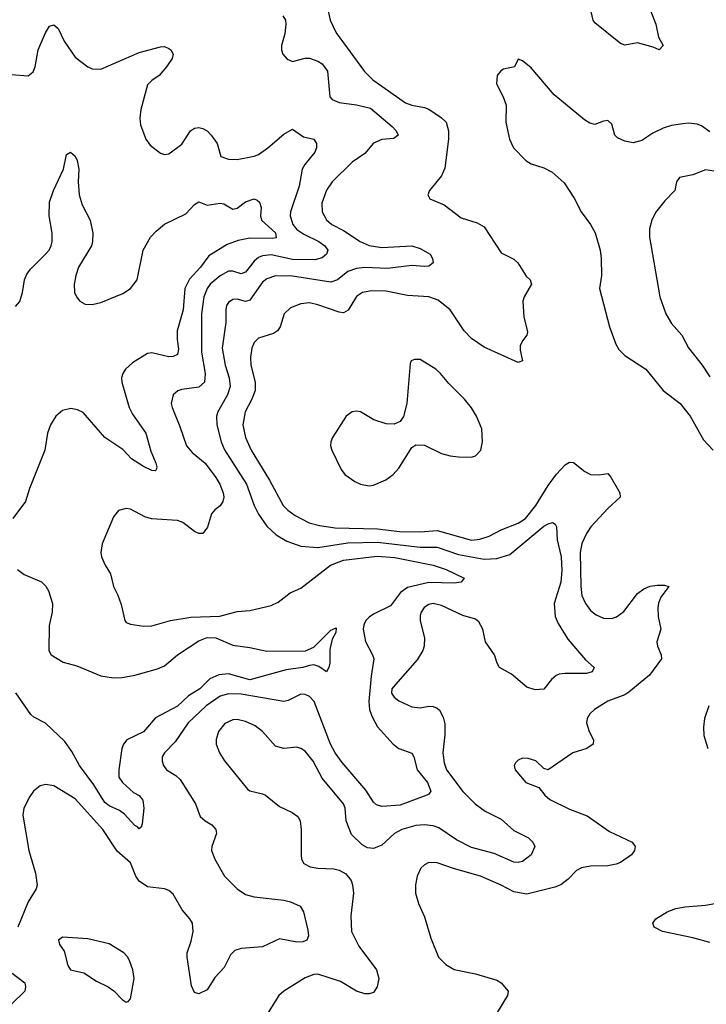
# Model space of a CAD drawing. Header units: inches. Extents: x 1834610 to 2027685, y 642842 to 774116.
# Tile 543 of 632: x 1973210 to 1976433, y 735289 to 739912. Entities that reach past the tile are written whole.
import ezdxf

# ---------------------------------------------------------------- set-up
doc = ezdxf.new("R2010")
doc.units = ezdxf.units.IN
doc.header["$MEASUREMENT"] = 0
doc.layers.add('B9773', color=7, linetype='Continuous')

msp = doc.modelspace()

# ---------------------------------------------------------------- linework, layer by layer
at = {"layer": 'B9773', "color": 5}
for points, elevation in [([(1974653.1, 739973.1), (1974667.3, 739910), (1974695, 739850), (1974828.9, 739668.9), (1974867.8, 739630), (1975021.4, 739521.4), (1975050, 739510.1), (1975110, 739499.1), (1975130, 739490.9), (1975190, 739450.9), (1975211.2, 739430), (1975222.4, 739390), (1975223.1, 739350), (1975205, 739215), (1975190, 739178.7), (1975134, 739110), (1975126, 739090), (1975134.9, 739070), (1975202.2, 739042.2), (1975282, 738982), (1975357.2, 738957.2), (1975390, 738938.3), (1975470, 738817.3), (1975530, 738787.2), (1975548.7, 738770), (1975587.8, 738707.8), (1975606.4, 738690), (1975612.8, 738670), (1975577.2, 738610), (1975571.1, 738590), (1975576.1, 738516.1), (1975593.8, 738446.2), (1975590.3, 738430), (1975570, 738404.5), (1975559.9, 738380.1), (1975559.6, 738359.6), (1975570.3, 738309.7), (1975550, 738301.6), (1975390, 738374.7), (1975330, 738414.5), (1975295.9, 738450), (1975229.8, 738550), (1975174.2, 738594.2), (1975130, 738611.1), (1975030, 738616.6), (1974930, 738636.6), (1974860.8, 738639.2), (1974819.5, 738630), (1974790, 738611.4), (1974752.3, 738547.7), (1974730, 738535.3), (1974710, 738537.8), (1974610, 738573.3), (1974570, 738582.7), (1974530, 738577.3), (1974481.2, 738558.8), (1974451.4, 738530), (1974432.4, 738470), (1974419.5, 738450), (1974401.8, 738438.2), (1974330, 738416.8), (1974310, 738396.3), (1974299.7, 738370), (1974293.1, 738326.9), (1974293.9, 738290), (1974315.1, 738210), (1974315.1, 738170), (1974299.8, 738130), (1974268.2, 738070), (1974257, 738010), (1974269.5, 737950), (1974295.8, 737890), (1974382.4, 737750), (1974446.2, 737630), (1974467.9, 737607.9), (1974503.2, 737583.2), (1974569.2, 737549.2), (1974616.7, 737536.8), (1974690, 737525.8), (1974890, 737520.9), (1974992.2, 737507.8), (1975090, 737506.3), (1975170, 737513.8), (1975330, 737468.2), (1975370, 737472.5), (1975414.1, 737485.9), (1975470, 737516.8), (1975550, 737546.9), (1975584.9, 737570), (1975633.1, 737630), (1975690, 737723.8), (1975730, 737777.7), (1975770, 737822), (1975790, 737834), (1975810, 737832.4), (1975863, 737790), (1975890, 737776), (1975930, 737774), (1975970, 737781.3), (1975984.2, 737764.2), (1976026.7, 737690), (1976028.4, 737670), (1975970, 737616.8), (1975890.3, 737530), (1975870, 737499.6), (1975848.4, 737451.6), (1975840.7, 737410), (1975843.3, 737250), (1975848.5, 737208.5), (1975865.2, 737170), (1975890, 737138), (1975916.5, 737116.5), (1975950, 737102), (1975990, 737100.7), (1976011.8, 737108.2), (1976046.6, 737133.4), (1976110, 737217), (1976140.1, 737239.9), (1976170, 737252), (1976202.7, 737257.3), (1976237.1, 737257.1), (1976257.1, 737250), (1976220.1, 737199.9), (1976208.3, 737171.6), (1976205.1, 737150), (1976207.7, 737110), (1976220.2, 737050), (1976201.3, 736990), (1976204.2, 736970), (1976220.7, 736930), (1976222.8, 736910), (1976165.8, 736834.2), (1976070, 736754.6), (1976050, 736741.2), (1975970, 736711.7), (1975907.7, 736672.3), (1975886.9, 736653.1), (1975873.8, 736630), (1975871.3, 736610), (1975883.6, 736570), (1975903.6, 736530), (1975901.1, 736510), (1975872.4, 736490), (1975806.4, 736470), (1975690, 736388.7), (1975670, 736395.3), (1975632.1, 736432.1), (1975596.9, 736443.1), (1975570, 736444), (1975550, 736435.3), (1975536.9, 736423.1), (1975531.3, 736410), (1975536, 736390), (1975586, 736330), (1975646, 736306), (1975674.8, 736270), (1975699.1, 736250), (1975790, 736205.5), (1975873.3, 736173.3), (1975979.3, 736099.3), (1976084.9, 736050), (1976099.3, 736030), (1976096.4, 736010), (1976082.4, 735990), (1976030, 735953.7), (1976010, 735946.6), (1975970, 735938.9), (1975890, 735937.1), (1975847.7, 735930), (1975823, 735917), (1975784, 735876), (1975750, 735849.8), (1975722, 735838), (1975590, 735805.4), (1975530, 735816), (1975470, 735848.6), (1975373.6, 735890), (1975245.6, 735925.6), (1975170, 735953.3), (1975130, 735954.3), (1975110, 735943.6), (1975092.8, 735927.2), (1975075.3, 735890), (1975067, 735850), (1975067, 735810), (1975081.3, 735761.3), (1975110, 735698.8), (1975139.5, 735599.5), (1975176.1, 735510), (1975210, 735476.1), (1975250, 735451.3), (1975350, 735431.2), (1975450, 735402.6), (1975470.4, 735390), (1975503, 735350), (1975499.3, 735330), (1975451.7, 735250)], 480), ([(1976166.3, 740000), (1976172.9, 739950), (1976196.5, 739890), (1976209, 739829), (1976230.3, 739790), (1976211.3, 739770), (1976183.1, 739783.1), (1976110, 739802.5), (1976050, 739792.3), (1976030, 739799.1), (1975910, 739896.9), (1975901.6, 739910), (1975887.1, 739970), (1975875.3, 740000)], 480), ([(1974445.5, 739930), (1974457.4, 739910), (1974459.6, 739890), (1974454.8, 739845.2), (1974439.3, 739790), (1974438, 739770), (1974445.5, 739750), (1974465.8, 739725.9), (1974490, 739715.5), (1974549.7, 739730.3), (1974570, 739730.3), (1974610, 739716.5), (1974630, 739704.6), (1974654.2, 739670), (1974666, 739550), (1974677.1, 739537.1), (1974710, 739523.5), (1974790, 739512.4), (1974856.4, 739496.4), (1974958, 739410), (1974976.5, 739390), (1974986.4, 739370), (1974966.4, 739353.6), (1974910, 739348.7), (1974870, 739332.3), (1974830, 739282.9), (1974770, 739242.9), (1974675.8, 739150), (1974649.6, 739110.5), (1974627.7, 739050), (1974630.2, 739010), (1974650, 738971.8), (1974674.9, 738950), (1974730, 738921.3), (1974807.2, 738870), (1974850, 738851.9), (1974910, 738841.6), (1975050.3, 738850.3), (1975090, 738838), (1975136.3, 738810), (1975147.3, 738790), (1975150.8, 738770), (1975130, 738755.1), (1975110, 738752.3), (1975050, 738757), (1974936.5, 738743.5), (1974830, 738747.7), (1974790, 738743.4), (1974750.1, 738729.9), (1974700.8, 738690), (1974670, 738679.6), (1974490, 738707.8), (1974410, 738709.3), (1974370, 738695), (1974350, 738678.6), (1974290, 738594), (1974270, 738589.1), (1974230, 738599.8), (1974210, 738598.4), (1974190, 738584.4), (1974181, 738570), (1974177.1, 738550), (1974176.6, 738490), (1974160.6, 738370), (1974174.2, 738290), (1974193.7, 738230), (1974198, 738190), (1974185.7, 738150), (1974139.1, 738070), (1974134.1, 738050), (1974134.8, 738010), (1974155.8, 737930), (1974171.8, 737891.8), (1974274.7, 737730), (1974310.5, 737630.5), (1974330, 737590.2), (1974370, 737533.4), (1974413, 737493), (1974463.9, 737463.9), (1974530, 737440.1), (1974610, 737433.7), (1974750, 737454.7), (1974890, 737458.2), (1975090, 737434.9), (1975170, 737434.4), (1975270, 737401.1), (1975390, 737379.3), (1975450, 737382.3), (1975510, 737401.1), (1975670, 737533), (1975690, 737545), (1975710.9, 737550.9), (1975722.8, 737542.8), (1975730.1, 737530.1), (1975733.4, 737470), (1975752, 737390), (1975755, 737325), (1975750.1, 737270), (1975718.4, 737170), (1975723, 737110), (1975737.2, 737077.2), (1975783.3, 737003.3), (1975866.4, 736906.4), (1975906.4, 736870), (1975897.1, 736850), (1975870, 736841.2), (1975770, 736842.2), (1975742.1, 736837.9), (1975728, 736832), (1975706.4, 736813.6), (1975670, 736768.3), (1975630, 736764.8), (1975590, 736778.2), (1975518.1, 736838.1), (1975462.2, 736870), (1975450.8, 736890), (1975439.3, 736930), (1975397.1, 736990), (1975383.8, 737050), (1975364.7, 737084.7), (1975350, 737096.4), (1975290, 737113.6), (1975190, 737161.8), (1975150, 737170.6), (1975130, 737165.3), (1975108.9, 737151.1), (1975093.8, 737130), (1975090, 737114), (1975089.3, 737089.3), (1975110.3, 737010), (1975109.2, 736970), (1975102.2, 736950), (1975074.8, 736905.2), (1974962.5, 736777.5), (1974957.2, 736770), (1974955, 736750), (1974967.5, 736730), (1974990, 736714), (1975050, 736686), (1975090, 736680.7), (1975130, 736688.2), (1975150, 736686.9), (1975170, 736679.6), (1975180.3, 736670), (1975197.1, 736637.1), (1975205, 736605), (1975205.7, 736554.3), (1975195.3, 736470), (1975202.4, 736422.4), (1975214, 736390), (1975290, 736288.2), (1975347.9, 736230), (1975394.8, 736194.8), (1975470, 736157.1), (1975530, 736104.9), (1975598, 736070), (1975619.3, 736050), (1975627.7, 736030), (1975610.7, 735990), (1975570, 735959.5), (1975550, 735953.6), (1975530, 735955.8), (1975436.3, 735996.3), (1975330, 736025.2), (1975261, 736061), (1975176.9, 736116.9), (1975150, 736126.5), (1975110, 736131.6), (1975070, 736128), (1975003.7, 736110), (1974969.2, 736090.8), (1974910, 736035.3), (1974870, 736019.8), (1974842.7, 736022.7), (1974817.4, 736037.4), (1974766.6, 736086.6), (1974742.7, 736150), (1974737.6, 736210), (1974729.7, 736230), (1974629.9, 736349.9), (1974587, 736430), (1974550, 736476.9), (1974530, 736489.7), (1974510, 736495.4), (1974450, 736489.7), (1974410, 736501.1), (1974349.8, 736570), (1974315.4, 736595.4), (1974270, 736616.8), (1974230, 736625.4), (1974210, 736624.1), (1974172.8, 736607.2), (1974142.1, 736570), (1974131.2, 736531.2), (1974131.2, 736510), (1974147.9, 736470), (1974171.7, 736431.7), (1974278.9, 736298.9), (1974290.3, 736290.3), (1974350, 736277), (1974364, 736270), (1974430, 736216.9), (1974489.2, 736189.2), (1974515.5, 736170), (1974526.4, 736150), (1974530.4, 736110), (1974530.4, 735990), (1974532.7, 735970), (1974543, 735950), (1974573.3, 735933.3), (1974610, 735927.1), (1974684.7, 735924.7), (1974710, 735918.3), (1974740.9, 735900.9), (1974765.3, 735870), (1974772.6, 735850), (1974776.5, 735810), (1974764, 735704), (1974767.2, 735630), (1974802, 735562), (1974884.4, 735450), (1974895.5, 735410), (1974887.7, 735370), (1974870, 735344.5), (1974850, 735337.6), (1974830, 735338), (1974790, 735349.8), (1974715.4, 735395.4), (1974610, 735429.7), (1974590, 735428.3), (1974550, 735412.4), (1974450, 735349.6), (1974426, 735330), (1974375.3, 735250)], 460), ([(1973170, 739654.8), (1973250, 739648.5), (1973272.7, 739667.3), (1973282, 739690), (1973296.8, 739770), (1973331.3, 739850), (1973350, 739881.6), (1973370, 739888), (1973390, 739870.6), (1973419, 739810), (1973470, 739736.4), (1973530, 739690.4), (1973550, 739680.3), (1973590, 739679.5), (1973770, 739757.4), (1973870, 739783.8), (1973890, 739785.5), (1973910, 739776.3), (1973918.8, 739770), (1973930.4, 739750.4), (1973924.9, 739730), (1973899.5, 739690), (1973864.9, 739650), (1973830, 739626), (1973810, 739605.6), (1973778.3, 739490), (1973774.3, 739450), (1973777.2, 739417.2), (1973802, 739350), (1973822.3, 739322.3), (1973870, 739284.9), (1973890, 739278), (1973910, 739282.4), (1973970, 739327.6), (1974010.7, 739389.3), (1974030, 739402.3), (1974050, 739405.5), (1974070, 739401.5), (1974090, 739390.3), (1974108.9, 739370), (1974136.5, 739330), (1974153.4, 739270), (1974190, 739257.4), (1974230, 739254.7), (1974310, 739270.2), (1974330, 739279.3), (1974374.2, 739310), (1974450, 739374.4), (1974490, 739397.1), (1974541.3, 739361.3), (1974590.6, 739350), (1974603.7, 739330), (1974602.8, 739310), (1974594.4, 739290), (1974547.6, 739232.4), (1974535, 739210), (1974522.3, 739130), (1974480.8, 739010), (1974479.2, 738990), (1974491.5, 738950), (1974510, 738926.7), (1974543.9, 738903.9), (1974614.4, 738870), (1974642.8, 738850), (1974656.5, 738830), (1974650.3, 738810), (1974630, 738794), (1974595.7, 738784.3), (1974490, 738786.1), (1974390, 738806.8), (1974350, 738802.8), (1974330, 738794.5), (1974310, 738778.4), (1974270, 738726.3), (1974250, 738717.9), (1974210, 738731.2), (1974190, 738730.5), (1974150, 738708.7), (1974104.5, 738670), (1974090.1, 738650), (1974073.8, 738610), (1974063.8, 738530), (1974063.1, 738350), (1974080.4, 738250), (1974076.9, 738210), (1974050, 738186.8), (1973970, 738175.4), (1973951.6, 738168.4), (1973930.3, 738149.7), (1973921.1, 738110), (1973924.6, 738090), (1973961.8, 738001.8), (1973992.4, 737910), (1974018.7, 737878.7), (1974080.6, 737830), (1974130, 737761.5), (1974149.3, 737730), (1974164.1, 737690), (1974167.2, 737670), (1974162.8, 737650), (1974150.2, 737629.8), (1974124.9, 737610), (1974109.3, 737590.7), (1974091.8, 737528.2), (1974070, 737499.3), (1974050, 737498.4), (1974030, 737508), (1973975.4, 737550), (1973950, 737560.6), (1973827.6, 737567.6), (1973797.5, 737577.5), (1973730, 737613), (1973710, 737616.3), (1973673.4, 737606.6), (1973650, 737577.2), (1973597, 737450), (1973590.4, 737410.4), (1973594, 737390), (1973610.4, 737350), (1973635.8, 737310), (1973650.4, 737250), (1973670.5, 737210), (1973685.5, 737165.5), (1973703.7, 737090), (1973710, 737081.6), (1973730, 737072.7), (1973790, 737064.4), (1973830, 737066), (1973918, 737090), (1974013.5, 737106.5), (1974149.8, 737110.2), (1974230, 737132.7), (1974290, 737137.3), (1974390, 737160.8), (1974423, 737177), (1974479.6, 737220.4), (1974530, 737242.4), (1974668.7, 737350), (1974730, 737374.6), (1974887.8, 737392.2), (1974970, 737387.1), (1975150.5, 737350), (1975212.2, 737330), (1975296, 737290), (1975282, 737270), (1975250, 737266), (1975130, 737269.1), (1975030, 737245.2), (1974998, 737222), (1974950, 737159.1), (1974870, 737120.6), (1974850, 737106.5), (1974835, 737090), (1974825.2, 737070), (1974821.8, 737050), (1974832.3, 736992.3), (1974866.2, 736930), (1974871.8, 736910), (1974859.3, 736830), (1974848.8, 736710), (1974852, 736672), (1974862.1, 736642.1), (1974890, 736591.8), (1974962.6, 736510), (1974990.1, 736490.1), (1975050, 736468), (1975060.3, 736450), (1975076.1, 736390), (1975124.2, 736330), (1975140.3, 736290), (1975130, 736275.1), (1975120.7, 736270), (1974995.7, 736224.3), (1974910, 736217), (1974884.7, 736224.7), (1974870, 736237.6), (1974833.8, 736293.8), (1974723.3, 736423.3), (1974690.9, 736470), (1974669.4, 736510), (1974591.3, 736710), (1974570, 736733.6), (1974550, 736743.1), (1974530, 736744.4), (1974470, 736715), (1974450, 736710.7), (1974250, 736745), (1974190, 736747), (1974150, 736735.9), (1974084.3, 736690), (1974001.2, 736610), (1973939.2, 736520.8), (1973888.7, 736470), (1973878.7, 736450), (1973878, 736430), (1973884.2, 736410), (1973899.3, 736390), (1973942.9, 736362.9), (1973963.6, 736343.6), (1974035.5, 736230), (1974057.3, 736170), (1974080.7, 736150), (1974111.9, 736131.9), (1974130.4, 736110), (1974134, 736090), (1974112.2, 736030), (1974110.4, 736010), (1974126, 735970), (1974171.5, 735890), (1974230, 735830.2), (1974270, 735804.3), (1974310, 735792.6), (1974450, 735777.6), (1974480.5, 735770), (1974526, 735750), (1974542.4, 735722.4), (1974562.8, 735637.3), (1974565, 735610), (1974558.3, 735590), (1974538.8, 735581.2), (1974510, 735580.3), (1974430, 735595.6), (1974350, 735559.1), (1974249.2, 735550.8), (1974218.8, 735541.2), (1974198.5, 735521.5), (1974170, 735461.6), (1974125.3, 735414.7), (1974090, 735357.2), (1974050, 735337.2), (1974030, 735344), (1974015.9, 735375.9), (1973996.1, 735510), (1973996.2, 735530), (1974014.8, 735585.2), (1974023.9, 735630), (1974020.6, 735670), (1974008.9, 735690), (1973972.1, 735732.1), (1973930, 735806.2), (1973910, 735822.2), (1973890, 735830.8), (1973810, 735839.8), (1973770, 735866.6), (1973755.3, 735890), (1973730, 735952.8), (1973667.5, 736007.5), (1973599.7, 736110), (1973470, 736253.5), (1973370, 736313.7), (1973330, 736321.3), (1973305.5, 736314.5), (1973274.9, 736290), (1973256.4, 736263.6), (1973228.8, 736210), (1973224, 736176), (1973253.1, 736010), (1973284.4, 735904.4), (1973291.9, 735848.1), (1973286.9, 735830), (1973250, 735769.6), (1973201.2, 735650)], 440), ([(1976450, 739385), (1976410, 739412.5), (1976390, 739420.3), (1976350, 739425), (1976322.6, 739422.6), (1976270, 739415), (1976230, 739402.9), (1976181.6, 739378.4), (1976130, 739344.7), (1976090, 739333.1), (1976050, 739340.6), (1976016.7, 739356.7), (1976003.8, 739370), (1975990, 739420.5), (1975970, 739437.7), (1975950, 739435.8), (1975910, 739419.3), (1975885.9, 739425.9), (1975861.9, 739441.9), (1975719.5, 739559.5), (1975610, 739685.2), (1975570, 739719), (1975550, 739726), (1975532, 739690), (1975481.1, 739678.9), (1975468.2, 739671.8), (1975450.6, 739650), (1975448.7, 739610), (1975479.1, 739550), (1975493.4, 739510), (1975492.4, 739430), (1975508.5, 739350), (1975528.2, 739310), (1975586, 739250), (1975610, 739234.8), (1975670, 739215.5), (1975710, 739195.5), (1975765.4, 739145.4), (1975813.1, 739073.1), (1975845, 739010), (1975890.1, 738950.1), (1975910.8, 738910.8), (1975934, 738830), (1975939.7, 738790), (1975941.2, 738710), (1975931.4, 738650), (1975979, 738470), (1976008, 738388), (1976023, 738363), (1976050, 738334.9), (1976148.4, 738270), (1976230.2, 738170.2), (1976310, 738109.2), (1976357.1, 738050), (1976419.2, 737939.2), (1976464.6, 737890)], 520), ([(1973190, 738565.5), (1973210, 738588), (1973222.8, 738630), (1973232.7, 738690), (1973243.1, 738716.9), (1973260.1, 738739.9), (1973331.3, 738810), (1973347.6, 738830), (1973356.5, 738850), (1973361.3, 738870), (1973361.2, 738910), (1973347.7, 738990), (1973350, 739054.8), (1973368.9, 739110), (1973415.4, 739210), (1973430, 739278.8), (1973448.7, 739290), (1973470, 739271), (1973479.3, 739250), (1973486.4, 739210), (1973484.4, 739150), (1973488.5, 739088.5), (1973502.8, 739042.8), (1973540.2, 738970), (1973552.7, 738910), (1973551.5, 738870), (1973546.1, 738850), (1973485.5, 738750), (1973472.6, 738710), (1973465.8, 738670), (1973467.2, 738630), (1973476.5, 738610), (1973491.7, 738590), (1973516.6, 738576.6), (1973550, 738573.9), (1973590, 738583.8), (1973694.2, 738625.8), (1973730, 738650.1), (1973761.2, 738690), (1973789.3, 738830), (1973823.5, 738890), (1973850, 738919.2), (1973890, 738951.3), (1973990, 739000.7), (1974030, 739044.2), (1974050, 739056.5), (1974090, 739040.7), (1974150, 739050.2), (1974167.5, 739047.5), (1974210, 739021.5), (1974230, 739026.3), (1974270, 739056.1), (1974310, 739070.4), (1974324.9, 739064.9), (1974334.7, 739054.7), (1974343.5, 739030), (1974339.3, 738990), (1974344.2, 738970), (1974410, 738910.1), (1974413.1, 738886.9), (1974396.5, 738883.5), (1974290, 738886.4), (1974234.8, 738874.8), (1974184.1, 738855.9), (1974096.9, 738803.1), (1974058.6, 738750), (1974006.2, 738693.8), (1973985, 738650), (1973976.6, 738550), (1973949.6, 738450), (1973948.4, 738410), (1973955.2, 738364.8), (1973950, 738339.7), (1973930.7, 738330), (1973910, 738328.9), (1973830, 738347.8), (1973810, 738343.7), (1973739.3, 738300.7), (1973706.2, 738270), (1973693, 738250), (1973687.8, 738230), (1973688.7, 738210), (1973723.5, 738090), (1973739.4, 738059.4), (1973801.1, 737970), (1973825.1, 737885.1), (1973848.4, 737830), (1973853, 737810), (1973850, 737798), (1973846, 737794), (1973830, 737794.5), (1973790, 737814), (1973734.3, 737850), (1973693.3, 737893.3), (1973609.2, 737949.2), (1973507.4, 738067.4), (1973480.5, 738080.5), (1973450, 738086.2), (1973410, 738076.8), (1973379, 738050), (1973354, 738010), (1973339.6, 737970), (1973327.8, 737890), (1973255.8, 737710), (1973236.5, 737650), (1973177, 737570)], 420), ([(1976490, 739196.8), (1976430, 739206.9), (1976370, 739182.7), (1976306.8, 739170), (1976292.7, 739150), (1976286, 739110), (1976238.2, 739061.8), (1976194.4, 739005.6), (1976177.6, 738970), (1976166.7, 738930), (1976167.1, 738890), (1976214.6, 738610), (1976243.6, 738530), (1976270, 738484.4), (1976317.4, 738430), (1976350.2, 738370.2), (1976412.9, 738290), (1976450, 738234.4)], 540), ([(1973199.5, 737330), (1973230, 737306), (1973311.6, 737271.6), (1973331.6, 737251.6), (1973344.4, 737230), (1973362.8, 737170), (1973361.3, 737130), (1973347.8, 737067.7), (1973346.7, 736950), (1973357.1, 736930), (1973414.4, 736894.4), (1973477.3, 736877.3), (1973590, 736831.3), (1973650, 736821.8), (1973690, 736823.5), (1973750, 736833.4), (1973856.8, 736863.2), (1973890, 736877.5), (1973950.7, 736930), (1974050, 736995.7), (1974090, 737011.3), (1974130.3, 737010), (1974210, 736974.5), (1974290, 736964.4), (1974370, 736946), (1974552, 736948), (1974590, 736966), (1974670, 737046), (1974696, 737056), (1974694, 737034), (1974677.1, 737002.9), (1974665.5, 736954.5), (1974665.5, 736890), (1974660.5, 736870), (1974650, 736849.2), (1974614, 736874), (1974590, 736881.7), (1974570, 736879.2), (1974538.8, 736870), (1974461, 736859), (1974290, 736812.1), (1974190, 736839.9), (1974143.7, 736836.3), (1974102.9, 736817), (1974055, 736770), (1974002.8, 736737.2), (1973950, 736688.7), (1973846.5, 736633.5), (1973790, 736568.5), (1973712.9, 736530), (1973697.3, 736510), (1973689.2, 736490), (1973675.6, 736390), (1973675.6, 736355.6), (1973691.7, 736330), (1973743.7, 736283.7), (1973770, 736268.8), (1973787.4, 736247.4), (1973792.1, 736210), (1973784.7, 736135.3), (1973779.5, 736120.5), (1973770, 736112.7), (1973762.6, 736122.6), (1973750, 736128.3), (1973701.7, 736181.7), (1973678.1, 736198.1), (1973630, 736220.5), (1973610, 736236.5), (1973558.3, 736318.3), (1973490.6, 736410), (1973454.8, 736474.8), (1973422, 736522), (1973330, 736608), (1973276.6, 736636.6), (1973261.7, 736650), (1973191.3, 736751.3)], 420), ([(1976445.2, 736690), (1976425, 736630), (1976419.6, 736590), (1976420.8, 736550), (1976439.6, 736490)], 520), ([(1976450, 735578.9), (1976370, 735601.3), (1976228, 735630), (1976188, 735650), (1976182, 735670), (1976195.3, 735690), (1976250, 735722.8), (1976290, 735739.1), (1976333.3, 735746.7), (1976430, 735753.4), (1976490, 735765.6)], 480), ([(1973174.2, 735434.2), (1973233, 735390), (1973237.3, 735370), (1973234, 735350), (1973170.3, 735289.7)], 440)]:
    msp.add_lwpolyline(points, dxfattribs=dict(at, elevation=elevation))
for points, elevation in [([(1975063.2, 738316.8), (1975048, 738310), (1975042.6, 738297.4), (1975027.6, 738110), (1975011.5, 738048.5), (1974995.4, 738024.6), (1974967.2, 738012.8), (1974930, 738013.7), (1974872.5, 738032.5), (1974810, 738069.7), (1974790, 738073.5), (1974770, 738071.1), (1974742, 738050), (1974678.7, 737950), (1974670.3, 737930), (1974668.8, 737910), (1974674.3, 737890), (1974719, 737799), (1974736.3, 737776.3), (1974783.2, 737743.2), (1974810, 737731.3), (1974850, 737723.6), (1974870, 737726.5), (1974929, 737751), (1974963.5, 737776.5), (1974990, 737806.4), (1975050, 737903), (1975070, 737915.8), (1975110, 737914.3), (1975190, 737875.3), (1975230, 737863.6), (1975270, 737859.6), (1975330, 737857.4), (1975350, 737863.6), (1975374.2, 737890), (1975382, 737930), (1975379.4, 737990), (1975353.8, 738050), (1975330, 738088.4), (1975297.8, 738130), (1975223.5, 738203.5), (1975184.7, 738250), (1975163.1, 738270), (1975090, 738316)], 520), ([(1973410, 735604), (1973391.3, 735590), (1973396, 735570), (1973417.6, 735537.6), (1973434.9, 735470), (1973448, 735450), (1973510, 735435.6), (1973570, 735396.9), (1973625.5, 735370), (1973651.7, 735351.7), (1973690, 735310.8), (1973710, 735298), (1973719, 735301), (1973730, 735314), (1973747, 735410), (1973740.7, 735450), (1973726.3, 735490), (1973716.9, 735510), (1973698.7, 735530), (1973630, 735571.8), (1973530, 735596.3)], 460)]:
    msp.add_lwpolyline(points, close=True, dxfattribs=dict(at, elevation=elevation))

doc.saveas('drawing.dxf')
